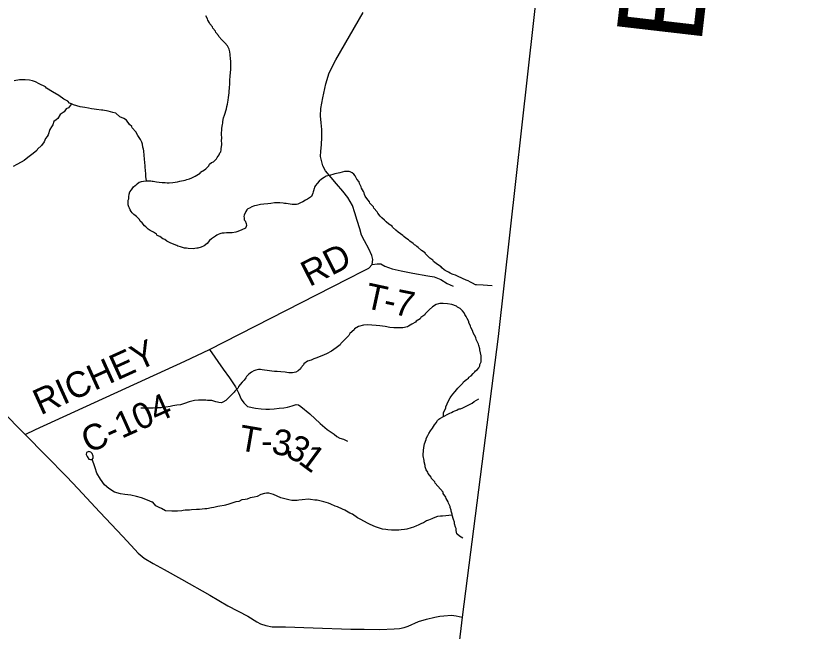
# Model space of a CAD drawing. Extents: x 1310247 to 1664935, y 235267 to 584339.
# Drawn here: x 1522829 to 1532074, y 302982 to 310168 of the extents above; entities that cross this region are included whole.
import ezdxf

# ---------------------------------------------------------------- set-up
doc = ezdxf.new("R2010")
doc.units = 0
for name, color, linetype in [('GM_X_Adjacent_County', 7, 'Continuous'), ('GM_X_Adjacent_County_Text', 7, 'Continuous'), ('GM_X_County', 7, 'Continuous'), ('GM_X_County_Road', 7, 'Continuous'), ('GM_X_County_Road_Text', 7, 'Continuous'), ('GM_X_Minor_Lake', 7, 'Continuous'), ('GM_X_Minor_River', 7, 'Continuous'), ('GM_X_Township', 7, 'Continuous'), ('GM_X_Township_Road', 7, 'Continuous'), ('GM_X_Township_Road_Text', 7, 'Continuous')]:
    doc.layers.add(name, color=color, linetype=linetype)

msp = doc.modelspace()

# ---------------------------------------------------------------- linework, layer by layer
at = {"layer": 'GM_X_Adjacent_County'}
msp.add_lwpolyline([(1530006.2, 319686.2), (1529805.5, 317986.5), (1529183.2, 312760.1), (1529136.2, 312365), (1528943.5, 310710.5), (1528464.7, 306424.2), (1528043.6, 303144.7), (1527379.2, 297549.3)], dxfattribs=at)
at = {"layer": 'GM_X_County'}
msp.add_lwpolyline([(1530006.2, 319686.2), (1529805.5, 317986.5), (1529183.2, 312760.1), (1529136.2, 312365), (1528943.5, 310710.5), (1528464.7, 306424.2), (1528043.6, 303144.7), (1527379.2, 297549.3)], dxfattribs=at)
at = {"layer": 'GM_X_County_Road'}
for points in [[(1522936.1, 305279.3), (1523058.4, 305339.3), (1524804.9, 306134.1), (1525092.8, 306272.6), (1525267.1, 306360.1), (1526706.5, 307095.5), (1526890.2, 307190.8), (1526952.3, 307221.4), (1526989.7, 307264.8), (1526998.3, 307321.8), (1526988.9, 307370.3), (1526951.5, 307446.9), (1526902.1, 307540.4), (1526867.3, 307607.7), (1526847.7, 307680.8), (1526814.5, 307778.6), (1526789.8, 307866.2), (1526761.7, 307953.9), (1526709, 308048.3), (1526648.6, 308122.3), (1526575.5, 308208.2), (1526513.4, 308280.6), (1526447.8, 308358.8), (1526417.2, 308415), (1526399.3, 308478.7), (1526389.1, 308526.4), (1526391.7, 308588.5), (1526400.2, 308663.4), (1526402.8, 308751.8), (1526402.8, 308842.9), (1526394.3, 308919.4), (1526388.3, 308999.4), (1526391.7, 309087.9), (1526415.5, 309210.4), (1526452.1, 309375.4), (1526491.2, 309503.9), (1526566.1, 309655.3), (1526885.1, 310206.5)], [(1517470.2, 306867.6), (1517651.3, 306940.3), (1517982.2, 307074.4), (1518324.6, 307205.6), (1518635.5, 307319.7), (1519003, 307408.2), (1519252.7, 307465.8), (1519482.6, 307516.8), (1520531.6, 307682.4), (1520613.6, 307695.7), (1520665, 307697.3), (1520701.4, 307690.6), (1520726.2, 307680), (1520817.9, 307588), (1521122.7, 307254.6), (1522045.4, 306204.2), (1522180.8, 306059.4), (1522260.7, 305974), (1522337.2, 305896.4), (1522396.1, 305834.8), (1522656.5, 305562.8), (1522936.1, 305279.3)], [(1522936.1, 305279.3), (1523180.1, 305032.6), (1523424.5, 304786.5), (1523554.4, 304650), (1523808.8, 304371.4), (1524078, 304086.8), (1524219.5, 303934.3), (1524257.5, 303893), (1524329.6, 303835.2), (1524434.2, 303773.5), (1524563, 303703.6), (1524765.1, 303590.2), (1525093.2, 303402.5), (1525305.2, 303279.2), (1525540.2, 303156.4), (1525643.2, 303093.1), (1525685.6, 303068.3), (1525750.5, 303050.1), (1525822.1, 303034.2), (1525977.4, 303033.1), (1526303.8, 303021.5), (1526743.1, 303006.6), (1526896.7, 303004.4), (1527082.8, 303001.1), (1527246.9, 303008.3), (1527312.4, 303013.2), (1527363.6, 303026.5), (1527411.5, 303042.4), (1527532.1, 303093.6), (1527627.9, 303123.9), (1527722, 303145.9), (1527782.6, 303158.6), (1527830.5, 303161.9), (1527917.3, 303168.8), (1527973.4, 303162.8), (1528043.6, 303144.7)]]:
    msp.add_lwpolyline(points, dxfattribs=at)
at = {"layer": 'GM_X_Minor_Lake'}
for points in [[(1523718.8, 304985.7), (1523733.2, 305003.4), (1523733.7, 305027.5), (1523720.2, 305057.9), (1523704.5, 305074.2), (1523680.5, 305080.7), (1523656.1, 305069.1), (1523649.7, 305047.1)], [(1523649.7, 305047.1), (1523661.2, 305020.8), (1523682.8, 304992.3), (1523700.7, 304986), (1523718.8, 304985.7)], [(1523739, 304938.4), (1523718.8, 304985.7)]]:
    msp.add_lwpolyline(points, dxfattribs=at)
at = {"layer": 'GM_X_Minor_River'}
for points in [[(1524394.3, 308242.6), (1524406.4, 308240.5), (1524420.4, 308238.3), (1524434.4, 308236.1), (1524470.5, 308229.6), (1524502.6, 308227.2), (1524538.7, 308222.8), (1524572.8, 308222.3), (1524596.9, 308220), (1524621, 308219.7), (1524661.2, 308223.2), (1524717.5, 308230.5), (1524745.7, 308236.2), (1524806.1, 308247.5), (1524828.3, 308257.3), (1524856.5, 308263), (1524884.7, 308274.6), (1524923.1, 308296.3), (1524981.8, 308331.7), (1524987.9, 308343.6), (1525032.4, 308369.2), (1525046.6, 308381.1), (1525083.2, 308416.8), (1525091.5, 308436.7), (1525115.8, 308454.5), (1525136, 308464.3), (1525154.2, 308480.1), (1525172.5, 308498), (1525182.7, 308513.9), (1525193, 308527.8), (1525203.2, 308543.8), (1525213.5, 308567.8), (1525221.7, 308579.7), (1525226, 308601.7), (1525228.1, 308613.8), (1525234.8, 308665.9), (1525234.9, 308678), (1525233.2, 308708.1), (1525233.6, 308742.2), (1525232.1, 308784.4), (1525232.3, 308798.5), (1525234.8, 308838.6), (1525237, 308856.7), (1525243.5, 308898.8), (1525245.7, 308914.8), (1525248, 308932.8), (1525256.5, 308976.9), (1525266.9, 309006.9), (1525273.2, 309033), (1525281.6, 309059), (1525287.9, 309083), (1525294.2, 309111), (1525300.6, 309137.1), (1525306.9, 309159.1), (1525311.2, 309185.1), (1525313.5, 309213.2), (1525315.9, 309243.3), (1525320.2, 309269.4), (1525320.5, 309293.5), (1525324.8, 309319.5), (1525325, 309333.6), (1525327.4, 309367.7), (1525329.7, 309393.8), (1525330, 309419.9), (1525334.5, 309460), (1525337.1, 309512.2), (1525339.4, 309536.2), (1525340.1, 309594.5), (1525338.5, 309622.6), (1525338.7, 309642.7), (1525336.9, 309662.8), (1525333.5, 309717.1), (1525327.9, 309749.3), (1525320.2, 309777.5), (1525300.6, 309820), (1525270.9, 309852.5), (1525235.1, 309887.1), (1525201.5, 309927.6), (1525195.6, 309939.8), (1525163.9, 309974.3), (1525160, 309988.4), (1525128.3, 310025), (1525124.5, 310039.1), (1525094.8, 310073.6), (1525092.9, 310085.7), (1525071.2, 310118.1), (1525069.4, 310132.2), (1525047.7, 310168.6)], [(1524356.2, 308241.1), (1524348.7, 308291.4), (1524347.1, 308321.6), (1524340, 308400), (1524338.2, 308422.1), (1524334.6, 308452.3), (1524333.1, 308496.5), (1524327.6, 308538.7), (1524324.2, 308593), (1524320.4, 308611.1), (1524312.6, 308633.3), (1524307, 308671.5), (1524299.2, 308691.7), (1524283.6, 308724), (1524254, 308772.6), (1524230.4, 308813.1), (1524188.8, 308859.8), (1524182.9, 308876), (1524155.1, 308898.4), (1524121.6, 308949), (1524089.6, 308967.5), (1524043.7, 308990.2), (1523998, 309030.9), (1523960, 309039.4), (1523905.9, 309054.2), (1523845.8, 309065), (1523829.8, 309067.2), (1523771.6, 309075.9), (1523745.6, 309080.3), (1523713.5, 309082.7), (1523677.4, 309091.2), (1523633.3, 309097.8), (1523581.2, 309106.4), (1523503.2, 309129.5), (1523479.2, 309139.9), (1523457.2, 309150.2), (1523437.4, 309170.5), (1523419.4, 309178.8), (1523389.5, 309195.2), (1523331.7, 309236.1), (1523258, 309279.2), (1523186.2, 309324.3), (1523176.3, 309340.5), (1523102.5, 309375.6), (1523056.5, 309396.2), (1523022.5, 309410.7), (1522988.5, 309417.2), (1522936.3, 309421.8), (1522870, 309420.7), (1522807.6, 309407.4)], [(1523479.2, 309139.9), (1523444.5, 309094.1), (1523418.3, 309082.4), (1523391.7, 309046.5), (1523369.5, 309032.8), (1523345.2, 309015), (1523320.5, 308969.1), (1523298.3, 308955.3), (1523274, 308935.6), (1523259.4, 308893.6), (1523245.1, 308871.6), (1523224.6, 308839.8), (1523205.8, 308779.8), (1523193.5, 308757.8), (1523175.2, 308736), (1523160.7, 308696), (1523128, 308654.2), (1523081.4, 308612.6), (1523073.1, 308594.6), (1523032.6, 308561), (1522969.7, 308513.6), (1522927.2, 308480), (1522890.8, 308460.3), (1522840.2, 308430.8), (1522797.8, 308407.3)], [(1528392.9, 307015), (1528338, 307020.2), (1528289.8, 307022.9), (1528211.6, 307027.9), (1528197.5, 307028), (1528163.6, 307046.5), (1528141.7, 307058.9), (1528113.7, 307073.3), (1528089.7, 307081.6), (1528075.7, 307087.8), (1528063.7, 307092), (1528031.8, 307110.4), (1528005.8, 307118.8), (1527963.9, 307139.4), (1527937.9, 307147.8), (1527925.9, 307151.9), (1527903.9, 307162.3), (1527882, 307176.6), (1527868, 307182.8), (1527846.1, 307195.1), (1527832.1, 307201.3), (1527804.2, 307225.8), (1527798.4, 307237.9), (1527756.5, 307262.5), (1527708.7, 307301.3), (1527700.9, 307313.4), (1527667, 307337.9), (1527639.2, 307364.4), (1527613.4, 307388.8), (1527609.5, 307400.9), (1527569.7, 307429.5), (1527527.9, 307462.2), (1527512, 307476.5), (1527500.1, 307484.6), (1527488.1, 307494.8), (1527472.2, 307509.1), (1527430.4, 307537.7), (1527414.5, 307554), (1527384.6, 307572.4), (1527360.7, 307590.8), (1527350.8, 307603), (1527322.9, 307621.4), (1527297.1, 307641.8), (1527269.3, 307666.3), (1527229.5, 307698.9), (1527225.6, 307711), (1527185.7, 307735.6), (1527153.9, 307762.1), (1527134.1, 307782.4), (1527104.3, 307808.9), (1527084.4, 307829.3), (1527056.7, 307863.7), (1527050.9, 307877.9), (1527011.2, 307920.5), (1527005.4, 307936.7), (1526963.7, 307981.4), (1526959.9, 307997.5), (1526928.2, 308034.1), (1526910.5, 308062.4), (1526900.6, 308080.6), (1526898.9, 308102.7), (1526889, 308116.9), (1526867.4, 308155.3), (1526863.6, 308171.4), (1526841.9, 308211.9), (1526838.1, 308228), (1526812.4, 308262.5), (1526792.8, 308298.9), (1526776.9, 308319.1), (1526759.1, 308335.4), (1526735.1, 308347.8), (1526723.1, 308350), (1526695, 308352.3), (1526666.8, 308348.6), (1526614.4, 308333.2), (1526556.1, 308323.9), (1526542, 308318.1), (1526491.6, 308304.7), (1526453.3, 308295.1), (1526429.1, 308281.3), (1526400.7, 308261.6), (1526372.3, 308237.9), (1526349.9, 308212), (1526329.6, 308186.2), (1526319.3, 308168.2), (1526313.1, 308152.3), (1526304.7, 308124.2), (1526300.6, 308112.2), (1526298.4, 308098.2), (1526290.1, 308076.2), (1526283.9, 308060.2), (1526259.6, 308042.5), (1526237.3, 308028.7), (1526211.1, 308015), (1526180.7, 307997.3), (1526154.4, 307983.5), (1526138.3, 307975.7), (1526122.2, 307969.9), (1526108.1, 307966), (1526079.9, 307964.4), (1526057.9, 307966.7)], [(1526057.9, 307966.7), (1526011.7, 307971.3), (1525987.7, 307975.6), (1525967.6, 307977.8), (1525951.6, 307980.1), (1525911.5, 307984.6), (1525875.3, 307985), (1525851.2, 307983.3), (1525807, 307977.9), (1525770.8, 307974.3), (1525726.5, 307968.8), (1525688.3, 307965.3), (1525640, 307953.8), (1525617.9, 307950.1), (1525603.8, 307946.3), (1525585.6, 307938.5), (1525559.3, 307922.7), (1525539.1, 307913), (1525526.9, 307901.1), (1525516.7, 307883.1), (1525498.1, 307841.2), (1525491.9, 307825.2), (1525495.7, 307811.1), (1525497.4, 307787), (1525507.3, 307772.8), (1525521, 307744.5), (1525522.7, 307718.3), (1525518.6, 307706.3), (1525510.3, 307688.4), (1525470, 307670.8), (1525423.5, 307651.3), (1525397.3, 307641.6), (1525355.1, 307634.1), (1525339, 307632.3), (1525288.8, 307632.9), (1525262.6, 307631.2), (1525238.5, 307629.5), (1525224.4, 307625.7), (1525212.3, 307621.8), (1525194.2, 307614), (1525178, 307606.2), (1525159.8, 307596.4), (1525115.3, 307564.8), (1525090.9, 307543), (1525064.4, 307511.2), (1525030, 307483.6), (1524995.6, 307467.9), (1524955.3, 307456.4), (1524943.3, 307454.5), (1524921.1, 307450.8), (1524901, 307449), (1524840.8, 307449.8), (1524822.8, 307454), (1524800.7, 307456.3), (1524776.7, 307462.6), (1524752.7, 307471), (1524722.7, 307479.4), (1524710.7, 307487.6), (1524658.7, 307504.3), (1524632.7, 307516.7), (1524590.8, 307537.3), (1524568.9, 307555.6), (1524544.9, 307566), (1524511.1, 307592.5), (1524481.1, 307604.9), (1524473.3, 307617.1), (1524435.4, 307643.6), (1524399.5, 307662.2), (1524375.6, 307676.5), (1524347.8, 307703), (1524329.9, 307717.3), (1524306.1, 307749.7), (1524280.3, 307770.1), (1524272.5, 307790.3), (1524236.8, 307826.9), (1524206.9, 307847.3), (1524189.1, 307867.7), (1524175.2, 307881.9), (1524163.4, 307904.1), (1524157.6, 307922.3), (1524149.7, 307938.5), (1524142, 307962.6), (1524140.2, 307980.7), (1524142.4, 307994.8), (1524142.6, 308014.8), (1524146.9, 308032.9), (1524149.1, 308054.9), (1524153.5, 308085), (1524159.9, 308113), (1524178.2, 308136.9), (1524196.5, 308158.8), (1524202.7, 308170.8), (1524221, 308188.6), (1524235.1, 308196.5), (1524247.3, 308206.3), (1524269.6, 308224.1), (1524283.7, 308230), (1524295.8, 308233.8), (1524322, 308237.5), (1524356.2, 308241.1), (1524394.3, 308242.6)], [(1527823.8, 305488.5), (1527826.3, 305534.7), (1527851, 305586.6), (1527853.2, 305602.6), (1527869.7, 305638.5), (1527884.2, 305672.5), (1527904.7, 305708.4), (1527908.9, 305720.4), (1527933.3, 305750.2), (1527959.8, 305782), (1527994.4, 305819.7), (1528012.7, 305839.6), (1528033, 305859.4), (1528051.3, 305879.2), (1528057.5, 305895.2), (1528092, 305922.9), (1528116.3, 305938.6), (1528122.5, 305950.6), (1528146.7, 305964.4), (1528173.2, 305992.1), (1528191.5, 306012), (1528197.6, 306024), (1528217.9, 306035.8), (1528236.2, 306057.6), (1528250.5, 306081.5), (1528250.7, 306097.6), (1528263.2, 306129.6), (1528265.6, 306161.7), (1528264, 306197.8), (1528258.4, 306234.1), (1528250.8, 306268.3), (1528250.9, 306280.3), (1528237.3, 306316.7), (1528233.5, 306334.8), (1528206, 306389.3), (1528202.2, 306411.5), (1528170.8, 306466.1), (1528169, 306484.2), (1528145.4, 306528.7), (1528141.6, 306544.8), (1528122, 306585.2), (1528120.1, 306599.3), (1528100.5, 306633.6), (1528090.7, 306655.9), (1528074.9, 306682.2), (1528065.1, 306700.4), (1528045.3, 306722.7), (1528019.5, 306751.1), (1527987.6, 306765.6), (1527975.7, 306777.8), (1527923.7, 306796.5), (1527873.5, 306803.2), (1527819.4, 306809.9), (1527783.2, 306810.3), (1527765.1, 306806.5), (1527740.9, 306798.8), (1527698.4, 306771.2), (1527657.9, 306735.6), (1527609.1, 306690), (1527605, 306678), (1527560.4, 306644.5), (1527554.2, 306630.5), (1527505.7, 306603), (1527499.5, 306591), (1527457, 306567.4), (1527416.6, 306543.8), (1527404.5, 306538), (1527384.3, 306532.2), (1527370.2, 306528.4), (1527348.1, 306524.6), (1527295.9, 306523.3), (1527243.7, 306523.9), (1527199.5, 306528.5), (1527143.4, 306539.2), (1527079.3, 306548.1), (1527037.1, 306552.6), (1526989, 306555.2), (1526936.8, 306557.9), (1526890.6, 306556.5), (1526832.2, 306539.1), (1526785.6, 306511.6), (1526779.5, 306499.6), (1526728.8, 306458.1), (1526720.5, 306436.1), (1526625, 306343), (1526616.7, 306325), (1526570.1, 306291.4), (1526515.5, 306254), (1526458.9, 306222.5), (1526404.4, 306199.1), (1526333.8, 306171.9), (1526309.6, 306164.2), (1526279.3, 306148.5), (1526234.9, 306135), (1526194.4, 306105.4), (1526190.2, 306093.4), (1526157.7, 306059.6), (1526153.6, 306047.7), (1526127.1, 306021.9), (1526098.8, 306006.2), (1526062.6, 305998.6)], [(1526062.6, 305998.6), (1526016.4, 305999.2), (1525994.4, 306001.5), (1525974.3, 306005.7), (1525924.2, 306010.4), (1525880, 306013), (1525849.9, 306015.3), (1525817.8, 306017.8), (1525793.8, 306022.1), (1525765.7, 306026.4), (1525735.7, 306030.8), (1525707.6, 306035.2), (1525685.5, 306037.5), (1525665.4, 306037.7), (1525633.2, 306032.1), (1525609.1, 306024.4), (1525582.8, 306008.6), (1525550.3, 305983), (1525521.9, 305955.2), (1525515.7, 305941.2), (1525495.3, 305915.4), (1525472.9, 305891.6), (1525430.1, 305837.9), (1525425.9, 305823.9), (1525385.3, 305786.2), (1525381.1, 305772.2), (1525342.6, 305738.6), (1525310, 305702.8), (1525281.6, 305677.1), (1525247.2, 305657.5), (1525233.1, 305649.6), (1525201, 305652), (1525183, 305656.2), (1525165, 305662.5), (1525118.9, 305675.1), (1525092.8, 305675.5), (1525066.7, 305677.8), (1525046.7, 305680), (1525018.6, 305680.4), (1524962.3, 305679.1), (1524914.1, 305675.7), (1524853.7, 305662.4), (1524799.2, 305643), (1524750.9, 305627.5), (1524708.6, 305620), (1524686.5, 305616.3), (1524664.3, 305614.6), (1524632.1, 305607), (1524579.8, 305599.6), (1524535.6, 305594.1), (1524521.5, 305592.3), (1524493.4, 305590.6), (1524479.3, 305588.8), (1524433.1, 305587.3), (1524340.7, 305588.5), (1524306.6, 305586.9), (1524288.5, 305585.1)], [(1528049.4, 304068.6), (1528010, 304092.8), (1527980.2, 304119.3), (1527972.6, 304159.5), (1527972.9, 304179.6), (1527965, 304197.8), (1527955.4, 304234), (1527953.7, 304254.1), (1527940, 304286.4), (1527926.5, 304336.8), (1527924.7, 304348.8), (1527915, 304383.1), (1527913.2, 304395.1), (1527903.5, 304425.4), (1527903.6, 304437.4), (1527884, 304475.8), (1527880.2, 304491.9), (1527854.6, 304532.4), (1527850.7, 304548.5), (1527821.1, 304591.1), (1527819.3, 304605.1), (1527789.6, 304639.6), (1527759.9, 304676.1), (1527728.2, 304710.7), (1527722.3, 304724.8), (1527686.6, 304763.4), (1527682.8, 304781.5), (1527647.1, 304822.1), (1527643.3, 304838.2), (1527621.6, 304866.6), (1527610, 304902.9), (1527610.1, 304917), (1527600.6, 304959.2), (1527598.8, 304975.3), (1527589.4, 305029.7), (1527587.6, 305049.8), (1527590, 305085.9), (1527590.2, 305097.9), (1527600.8, 305150), (1527603.1, 305170), (1527621.8, 305222), (1527623.9, 305234), (1527640.4, 305266), (1527654.7, 305291.9), (1527673.2, 305323.8), (1527695.7, 305353.6), (1527720.2, 305391.4), (1527738.6, 305417.3), (1527754.9, 305441.2), (1527769.2, 305457.1), (1527781.3, 305467), (1527823.8, 305488.5), (1527840, 305498.4), (1527866.2, 305512.1), (1527898.6, 305529.8), (1527918.7, 305537.5), (1527938.9, 305547.3), (1527959.1, 305555.1), (1527979.3, 305564.9), (1527997.5, 305574.7), (1528009.6, 305578.6), (1528023.7, 305580.4), (1528049.9, 305592.1), (1528066.1, 305597.9), (1528082.2, 305605.8), (1528130.7, 305631.2), (1528161, 305646.9), (1528183.3, 305662.7), (1528239.7, 305695)], [(1524419.9, 304490.6), (1524366.8, 304512), (1524295, 304539.5), (1524237, 304554.6), (1524171, 304569.9), (1524100.8, 304579.2), (1524050.7, 304586.2), (1523982.8, 304607.5), (1523915.2, 304646.9), (1523863.9, 304692), (1523818.9, 304757), (1523776, 304826.1), (1523755.1, 304888.7), (1523739, 304938.4)], [(1527926.5, 304336.8), (1527811.9, 304324.1), (1527789.8, 304324.4), (1527753.7, 304322.9), (1527705.2, 304303.4), (1527687.1, 304295.6), (1527648.7, 304278), (1527626.5, 304270.3), (1527590.1, 304248.6), (1527569.9, 304240.8), (1527529.5, 304221.3), (1527511.4, 304213.5), (1527473, 304195.9), (1527448.8, 304188.2), (1527396.4, 304172.8), (1527368.3, 304169.1), (1527330.1, 304165.6), (1527301.9, 304161.9), (1527217.6, 304163), (1527175.4, 304165.5), (1527151.3, 304167.8), (1527111.3, 304174.3), (1527055.2, 304191.1), (1527029.2, 304199.5), (1526969.3, 304228.3), (1526935.4, 304242.8), (1526859.6, 304287.9), (1526821.6, 304306.5), (1526761.9, 304347.4), (1526731.9, 304361.8), (1526672.1, 304394.7), (1526644.1, 304407.1), (1526588.2, 304433.9), (1526560.2, 304442.3), (1526508.3, 304467), (1526482.3, 304475.4), (1526428.2, 304492.1), (1526350.1, 304511.2), (1526322.1, 304513.5), (1526271.9, 304520.2), (1526247.9, 304522.5), (1526175.5, 304517.4), (1526135.3, 304511.9), (1526115.2, 304510.1), (1526071, 304508.6), (1526052.9, 304508.9), (1526018.9, 304517.3), (1525956.8, 304530.2), (1525924.8, 304540.6), (1525838.8, 304577.8), (1525784.8, 304594.6), (1525756.7, 304594.9), (1525734.6, 304589.2), (1525692.3, 304579.7), (1525649.8, 304556.1), (1525613.6, 304548.5), (1525567.3, 304539.1), (1525533, 304525.5), (1525508.8, 304521.7), (1525470.6, 304516.2), (1525434.2, 304496.6), (1525398, 304491), (1525341.6, 304471.6), (1525317.4, 304465.9), (1525279.1, 304454.3), (1525261, 304450.6), (1525212.7, 304441.1), (1525188.5, 304437.4), (1525140.2, 304426), (1525116, 304422.3), (1525059.7, 304412.9), (1525035.6, 304411.2), (1524973.2, 304404), (1524941.1, 304402.4), (1524882.8, 304399.1), (1524858.7, 304397.4), (1524826.6, 304395.8), (1524808.5, 304396), (1524784.3, 304390.3), (1524768.2, 304388.5), (1524718, 304385.1), (1524651.7, 304381.9), (1524577.4, 304386.9), (1524529.5, 304413.6), (1524503.6, 304425.9), (1524463.7, 304446.5), (1524430, 304487.1), (1524419.9, 304490.6)]]:
    msp.add_lwpolyline(points, dxfattribs=at)
at = {"layer": 'GM_X_Township'}
msp.add_lwpolyline([(1530006.2, 319686.2), (1529805.5, 317986.5), (1529183.2, 312760.1), (1529136.2, 312365), (1528943.5, 310710.5), (1528464.7, 306424.2), (1528043.6, 303144.7), (1527379.2, 297549.3)], dxfattribs=at)
at = {"layer": 'GM_X_Township_Road'}
for points in [[(1526989.7, 307264.8), (1527048.5, 307272.4), (1527092.7, 307271.6), (1527140.3, 307246.9), (1527227.1, 307214.6), (1527331.7, 307190.8), (1527466.1, 307164.4), (1527643.9, 307132.1), (1527716.2, 307120.2), (1527792, 307088.7), (1527867.7, 307042.8), (1527937.4, 307009.6)], [(1525092.8, 306272.6), (1525251.9, 306041.5), (1525325.9, 305941.3), (1525393.1, 305837.7), (1525428.3, 305766), (1525462.5, 305692), (1525493.2, 305648.8), (1525536.5, 305605.5), (1525627.6, 305585.1), (1525693.6, 305577.1), (1525748.2, 305575.9), (1525792.6, 305575.9), (1525793.6, 305576)], [(1525793.6, 305576), (1525847, 305578), (1525905.3, 305585.1), (1525958.8, 305591.9), (1526004.3, 305597.6), (1526055.5, 305614.6), (1526105.6, 305630.6), (1526131, 305626.8), (1526159.3, 305607.9), (1526262.5, 305518.8), (1526383, 305407.8), (1526464.7, 305338.1), (1526513.9, 305305.1), (1526546.4, 305281.5), (1526580.4, 305254.3), (1526612.9, 305237), (1526657, 305226.5), (1526703.6, 305200.9)]]:
    msp.add_lwpolyline(points, dxfattribs=at)

# ---------------------------------------------------------------- texts
at = {"layer": 'GM_X_Adjacent_County_Text'}
msp.add_text('BROWN COUNTY', height=1000, rotation=83.38028, dxfattribs=at).set_placement((1530833.6, 309822.5))
at = {"layer": 'GM_X_County_Road_Text'}
for s, rotation, p in [('RD', 27.00402, (1526258.8, 306999.4)), ('RICHEY', 24.41326, (1523117.7, 305501.5)), ('C-104', 24.10264, (1523678.6, 305054.6))]:
    msp.add_text(s, height=300, rotation=rotation, dxfattribs=at).set_placement(p)
at = {"layer": 'GM_X_Township_Road_Text'}
for s, rotation, p in [('T', 347.76427, (1526889.6, 306760.1)), ('7', 348.56186, (1527233.7, 306685.7)), ('-', 347.87044, (1527109.5, 306712.4)), ('T', 350.20937, (1525417.6, 305098.8)), ('3', 350.36401, (1525805.3, 305057.5)), ('-', 0.22931, (1525695.7, 305055.9)), ('3', 331.16527, (1525962.5, 305035.3)), ('1', 323.48501, (1526115.4, 304951.9))]:
    msp.add_text(s, height=300, rotation=rotation, dxfattribs=at).set_placement(p)

doc.saveas('drawing.dxf')
